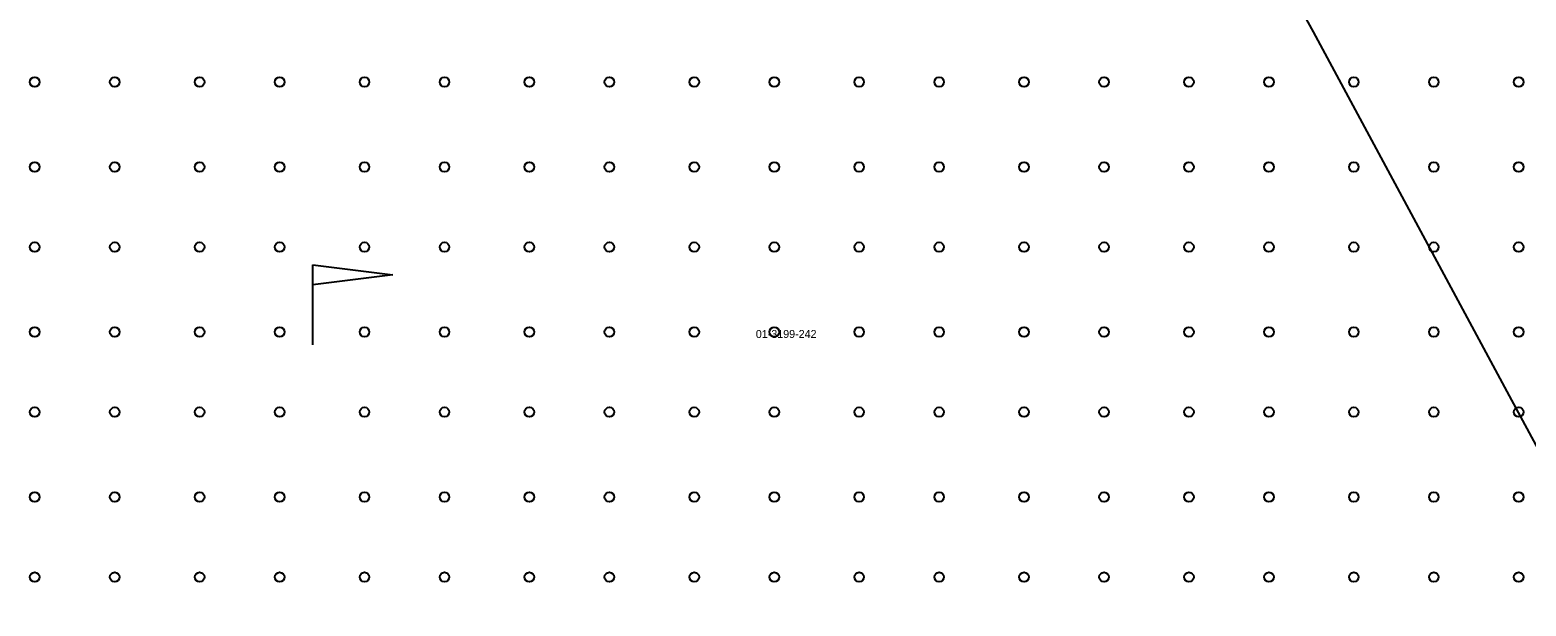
# Model space of a CAD drawing. Extents: x 419396 to 421519, y 4453567 to 4456767.
# Drawn here: x 420547.3 to 420734.2, y 4454754.6 to 4454826.5 of the extents above; entities that cross this region are included whole.
import ezdxf

# ---------------------------------------------------------------- set-up
doc = ezdxf.new("R2010")
doc.units = 0
for name, color, linetype in [('0_KADASTRO', 7, 'Continuous'), ('Level 21', 7, 'Continuous'), ('Level 47', 7, 'Continuous')]:
    doc.layers.add(name, color=color, linetype=linetype)

msp = doc.modelspace()

# ---------------------------------------------------------------- linework, layer by layer
at = {"layer": 'Level 21'}
for p, q in [((420676.69, 4454882.57), (420707.61, 4454826.24)), ((420678.36, 4454879.52), (420707.61, 4454826.24)), ((420707.61, 4454826.24), (420732.07, 4454780.84)), ((420707.61, 4454826.24), (420732.07, 4454780.84)), ((420732.07, 4454780.84), (420751.24, 4454745.23)), ((420732.07, 4454780.84), (420751.24, 4454745.23))]:
    msp.add_line(p, q, dxfattribs=at)
at = {"layer": 'Level 47'}
for p, q in [((420582.6, 4454787.17), (420582.6, 4454797.17)), ((420582.6, 4454797.17), (420592.6, 4454795.92)), ((420592.6, 4454795.92), (420582.6, 4454794.67))]:
    msp.add_line(p, q, dxfattribs=at)
for centre in [(420547.87, 4454819.99), (420557.87, 4454819.99), (420568.47, 4454819.99), (420578.47, 4454819.99), (420589.07, 4454819.99), (420599.07, 4454819.99), (420609.67, 4454819.99), (420619.67, 4454819.99), (420630.27, 4454819.99), (420640.27, 4454819.99), (420650.87, 4454819.99), (420660.87, 4454819.99), (420671.47, 4454819.99), (420681.47, 4454819.99), (420692.07, 4454819.99), (420702.07, 4454819.99), (420712.67, 4454819.99), (420722.67, 4454819.99), (420733.27, 4454819.99), (420547.87, 4454809.39), (420557.87, 4454809.39), (420568.47, 4454809.39), (420578.47, 4454809.39), (420589.07, 4454809.39), (420599.07, 4454809.39), (420609.67, 4454809.39), (420619.67, 4454809.39), (420630.27, 4454809.39), (420640.27, 4454809.39), (420650.87, 4454809.39), (420660.87, 4454809.39), (420671.47, 4454809.39), (420681.47, 4454809.39), (420692.07, 4454809.39), (420702.07, 4454809.39), (420712.67, 4454809.39), (420722.67, 4454809.39), (420733.27, 4454809.39), (420547.87, 4454799.39), (420557.87, 4454799.39), (420568.47, 4454799.39), (420578.47, 4454799.39), (420589.07, 4454799.39), (420599.07, 4454799.39), (420609.67, 4454799.39), (420619.67, 4454799.39), (420630.27, 4454799.39), (420640.27, 4454799.39), (420650.87, 4454799.39), (420660.87, 4454799.39), (420671.47, 4454799.39), (420681.47, 4454799.39), (420692.07, 4454799.39), (420702.07, 4454799.39), (420712.67, 4454799.39), (420722.67, 4454799.39), (420733.27, 4454799.39), (420547.87, 4454788.79), (420557.87, 4454788.79), (420568.47, 4454788.79), (420578.47, 4454788.79), (420589.07, 4454788.79), (420599.07, 4454788.79), (420609.67, 4454788.79), (420619.67, 4454788.79), (420630.27, 4454788.79), (420640.27, 4454788.79), (420650.87, 4454788.79), (420660.87, 4454788.79), (420671.47, 4454788.79), (420681.47, 4454788.79), (420692.07, 4454788.79), (420702.07, 4454788.79), (420712.67, 4454788.79), (420722.67, 4454788.79), (420733.27, 4454788.79), (420547.87, 4454778.79), (420557.87, 4454778.79), (420568.47, 4454778.79), (420578.47, 4454778.79), (420589.07, 4454778.79), (420599.07, 4454778.79), (420609.67, 4454778.79), (420619.67, 4454778.79), (420630.27, 4454778.79), (420640.27, 4454778.79), (420650.87, 4454778.79), (420660.87, 4454778.79), (420671.47, 4454778.79), (420681.47, 4454778.79), (420692.07, 4454778.79), (420702.07, 4454778.79), (420712.67, 4454778.79), (420722.67, 4454778.79), (420733.27, 4454778.79), (420547.87, 4454768.19), (420557.87, 4454768.19), (420568.47, 4454768.19), (420578.47, 4454768.19), (420589.07, 4454768.19), (420599.07, 4454768.19), (420609.67, 4454768.19), (420619.67, 4454768.19), (420630.27, 4454768.19), (420640.27, 4454768.19), (420650.87, 4454768.19), (420660.87, 4454768.19), (420671.47, 4454768.19), (420681.47, 4454768.19), (420692.07, 4454768.19), (420702.07, 4454768.19), (420712.67, 4454768.19), (420722.67, 4454768.19), (420733.27, 4454768.19), (420547.87, 4454758.19), (420557.87, 4454758.19), (420568.47, 4454758.19), (420578.47, 4454758.19), (420589.07, 4454758.19), (420599.07, 4454758.19), (420609.67, 4454758.19), (420619.67, 4454758.19), (420630.27, 4454758.19), (420640.27, 4454758.19), (420650.87, 4454758.19), (420660.87, 4454758.19), (420671.47, 4454758.19), (420681.47, 4454758.19), (420692.07, 4454758.19), (420702.07, 4454758.19), (420712.67, 4454758.19), (420722.67, 4454758.19), (420733.27, 4454758.19)]:
    msp.add_circle(centre, 0.6, dxfattribs=at)

# ---------------------------------------------------------------- texts
at = {"layer": '0_KADASTRO'}
msp.add_text('01-3199-242', height=1, dxfattribs=at).set_placement((420637.96, 4454788.04))

doc.saveas('drawing.dxf')
